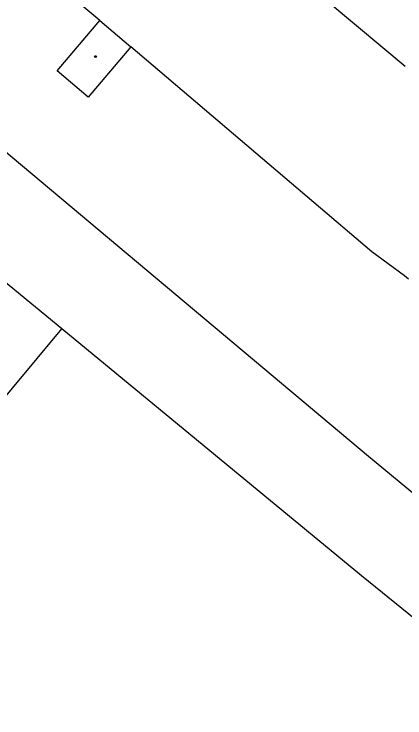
# Model space of a CAD drawing. Extents: x -598233 to -596890, y -1157848 to -1156431.
# Drawn here: x -597595.6 to -597558.3, y -1156709.3 to -1156642.2 of the extents above; entities that cross this region are included whole.
import ezdxf

# ---------------------------------------------------------------- set-up
doc = ezdxf.new("R2010")
doc.units = 0
for name, color, linetype in [('Level 39', 7, 'Continuous'), ('Level 51', 7, 'Continuous'), ('Level 52', 7, 'Continuous'), ('Level 7', 7, 'Continuous')]:
    doc.layers.add(name, color=color, linetype=linetype)

msp = doc.modelspace()

# ---------------------------------------------------------------- linework, layer by layer
at = {"layer": 'Level 39'}
for radius in [0.09, 0.0398]:
    msp.add_circle((-597587.8, -1156646.2199), radius, dxfattribs=at)
at = {"layer": 'Level 51'}
for points in [[(-597558.29, -1156647.17), (-597593.84, -1156617.39)], [(-597587.4099, -1156642.76), (-597606.2199, -1156627.08)], [(-597561.79, -1156684.38), (-597616.9, -1156638.06)], [(-597561.4699, -1156664.84), (-597584.44, -1156645.27)], [(-597558.35, -1156667.13), (-597561.4699, -1156664.84)], [(-597557.99, -1156667.45), (-597558.35, -1156667.13)], [(-597562.4699, -1156695.75), (-597591.02, -1156672.18)], [(-597531.8, -1156709.19), (-597561.79, -1156684.38)], [(-597532.2, -1156720.3), (-597562.4699, -1156695.75)]]:
    msp.add_lwpolyline(points, dxfattribs=at)
at = {"layer": 'Level 52'}
for points in [[(-597591.4699, -1156647.57), (-597587.4099, -1156642.76)], [(-597587.4099, -1156642.76), (-597584.44, -1156645.27)], [(-597584.44, -1156645.27), (-597588.5, -1156650.08)], [(-597588.5, -1156650.08), (-597591.4699, -1156647.57)]]:
    msp.add_lwpolyline(points, dxfattribs=at)
at = {"layer": 'Level 7'}
for points in [[(-597591.02, -1156672.18), (-597617.77, -1156650.18), (-597618.16, -1156649.86)], [(-597600.46, -1156683.51), (-597591.02, -1156672.18)]]:
    msp.add_lwpolyline(points, dxfattribs=at)

doc.saveas('drawing.dxf')
